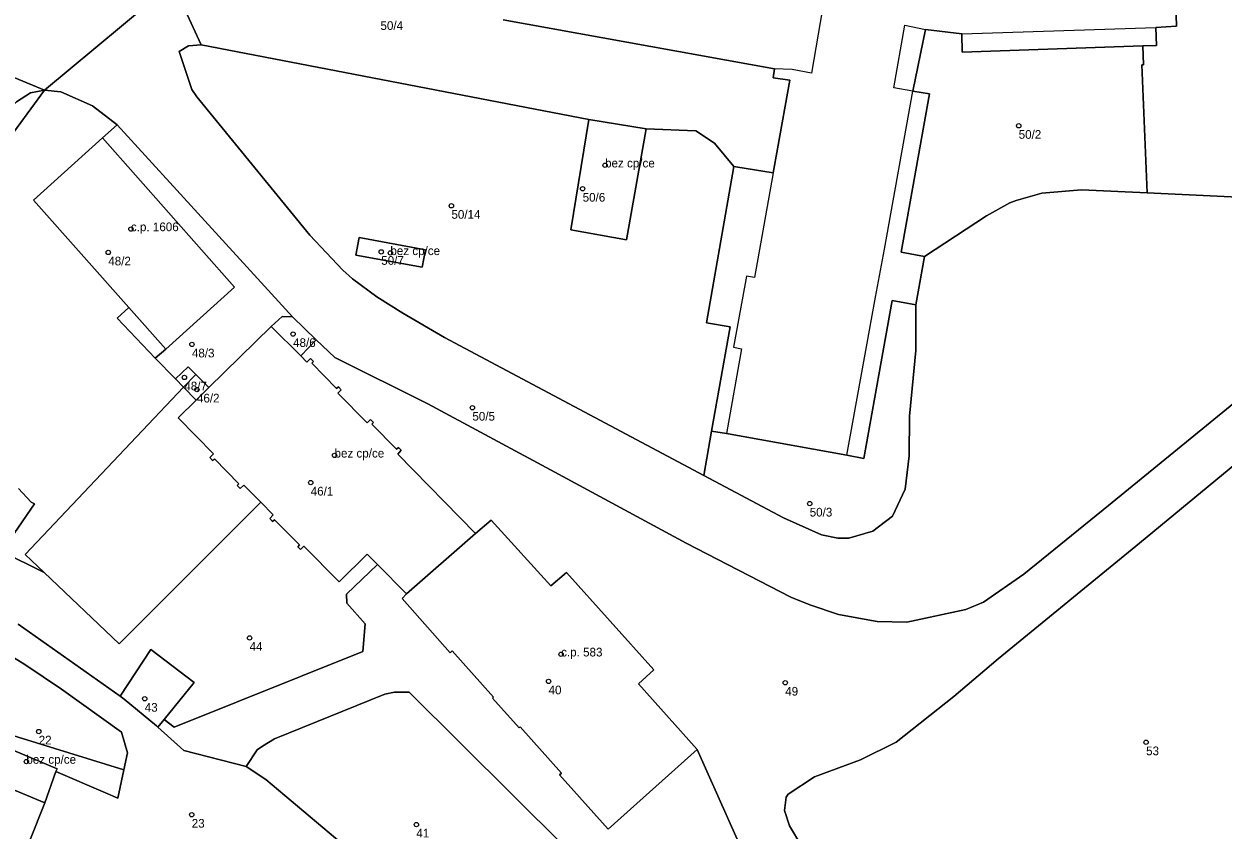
# Model space of a CAD drawing. Extents: x -878211 to -870363, y -1058464 to -1052522.
# Drawn here: x -874529.1 to -874391.1, y -1055986.7 to -1055893.9 of the extents above; entities that cross this region are included whole.
import ezdxf

# ---------------------------------------------------------------- set-up
doc = ezdxf.new("R2010")
doc.units = 0
for name, color, linetype in [('Definiční body', 7, 'Continuous'), ('Polygon budovy', 7, 'Continuous'), ('Polygon parcely', 7, 'Continuous')]:
    doc.layers.add(name, color=color, linetype=linetype)

msp = doc.modelspace()

# ---------------------------------------------------------------- linework, layer by layer
at = {"layer": 'Definiční body'}
for centre in [(-874414.61, -1055905.61994), (-874462.23, -1055910.15994), (-874464.81, -1055912.85994), (-874479.92, -1055914.82994), (-874516.82, -1055917.49994), (-874519.43, -1055920.19994), (-874488, -1055920.12994), (-874486.95, -1055920.24994), (-874498.15, -1055929.58994), (-874509.8, -1055930.78994), (-874510.67, -1055934.58994), (-874509.22, -1055935.97994), (-874477.51, -1055938.06994), (-874493.38, -1055943.55994), (-874496.12, -1055946.68994), (-874438.67, -1055949.10994), (-874503.16, -1055964.56994), (-874467.29, -1055966.45994), (-874468.74, -1055969.57994), (-874441.49, -1055969.72994), (-874515.23, -1055971.57994), (-874527.44, -1055975.34994), (-874399.94, -1055976.58994), (-874528.86, -1055978.80994), (-874509.82, -1055984.92994), (-874483.96, -1055986.05994)]:
    msp.add_circle(centre, 0.25, dxfattribs=at)
at = {"layer": 'Polygon budovy'}
msp.add_lwpolyline([(-874437.18, -1055892.16), (-874438.45, -1055899.55), (-874440.7, -1055899.14), (-874442.71, -1055899.05), (-874442.89, -1055900.09), (-874440.96, -1055900.37), (-874442.37, -1055908.26), (-874442.86, -1055911.02), (-874445.03, -1055923.07), (-874445.96, -1055922.93), (-874447.45, -1055931.09), (-874446.54, -1055931.28), (-874448.26, -1055941.05), (-874434.39, -1055943.52), (-874431.08, -1055925.33), (-874430.05, -1055919.81), (-874426.79, -1055901.63), (-874428.97, -1055901.25), (-874427.72, -1055894.05), (-874425.34, -1055894.54), (-874421.17, -1055895.02), (-874398.81, -1055894.31), (-874396.42, -1055894.13), (-874396.88, -1055880.07)], dxfattribs=at)
for points in [[(-874466.19, -1055917.58), (-874459.75, -1055918.73), (-874457.5, -1055905.98), (-874464.11, -1055904.88)], [(-874520.1, -1055906.99), (-874528.04, -1055914.19), (-874517.06, -1055926.54), (-874512.79, -1055931.34), (-874504.91, -1055924.18)], [(-874490.92, -1055920.5), (-874483.29, -1055921.9), (-874482.91, -1055919.91), (-874490.56, -1055918.46)], [(-874507.74, -1055943.82), (-874507.41, -1055944.16), (-874507.2, -1055943.95), (-874504.38, -1055946.82), (-874504.57, -1055947.03), (-874504.23, -1055947.39), (-874503.82, -1055946.98), (-874501.88, -1055948.95), (-874500.43, -1055950.42), (-874500.82, -1055950.83), (-874500.51, -1055951.19), (-874500.3, -1055950.98), (-874497.42, -1055953.85), (-874497.62, -1055954.08), (-874497.3, -1055954.4), (-874496.9, -1055954), (-874492.83, -1055958.13), (-874489.63, -1055954.94), (-874488.43, -1055956.14), (-874485.08, -1055959.51), (-874477.13, -1055952.57), (-874486.1, -1055943.43), (-874485.69, -1055942.97), (-874486.02, -1055942.66), (-874486.25, -1055942.86), (-874489.09, -1055939.97), (-874488.88, -1055939.77), (-874489.22, -1055939.44), (-874489.63, -1055939.82), (-874493.01, -1055936.4), (-874492.6, -1055936), (-874492.93, -1055935.67), (-874493.14, -1055935.85), (-874496.01, -1055932.95), (-874495.8, -1055932.74), (-874496.13, -1055932.42), (-874496.56, -1055932.81), (-874497.26, -1055932.11), (-874500.68, -1055928.71), (-874507.84, -1055935.75), (-874509.31, -1055937.2), (-874511.39, -1055939.22), (-874507.33, -1055943.39)], [(-874480.06, -1055966.29), (-874479.85, -1055966.07), (-874475.08, -1055971.4), (-874475.2, -1055971.51), (-874472.12, -1055974.94), (-874472, -1055974.83), (-874467.24, -1055980.15), (-874467.46, -1055980.35), (-874461.87, -1055986.61), (-874451.64, -1055977.41), (-874458.39, -1055969.85), (-874456.6, -1055968.24), (-874466.68, -1055957.04), (-874468.49, -1055958.56), (-874475.36, -1055951.02), (-874477.13, -1055952.57), (-874485.08, -1055959.51), (-874485.6, -1055960.03)], [(-874531.31, -1055977.13), (-874532.84, -1055981.03), (-874526.75, -1055983.55), (-874525.45, -1055979.95), (-874525.33, -1055979.63)]]:
    msp.add_lwpolyline(points, close=True, dxfattribs=at)
at = {"layer": 'Polygon parcely'}
for points in [[(-874396.88, -1055880.07), (-874396.42, -1055894.13), (-874398.81, -1055894.31), (-874398.75, -1055896.37), (-874400.32, -1055896.42), (-874400.24, -1055898.58), (-874400.42, -1055898.59), (-874399.82, -1055913.34), (-874386.93, -1055913.94), (-874385.24, -1055913.55), (-874381.07, -1055911.27), (-874376.45, -1055907.14), (-874373.33, -1055903.25), (-874371.87, -1055898.9), (-874367.72, -1055877.32)], [(-874473.96, -1055893.4), (-874442.71, -1055899.05), (-874442.89, -1055900.09), (-874440.96, -1055900.37), (-874442.37, -1055908.26), (-874442.86, -1055911.02), (-874447.18, -1055910.35), (-874447.42, -1055910.3), (-874450.57, -1055928.29), (-874447.82, -1055928.76), (-874449.96, -1055940.77), (-874448.26, -1055941.05), (-874434.39, -1055943.52), (-874432.45, -1055943.91), (-874429.16, -1055925.71), (-874426.46, -1055926.23), (-874425.47, -1055920.68), (-874428.15, -1055920.17), (-874424.87, -1055901.94), (-874426.79, -1055901.63), (-874425.34, -1055894.54), (-874421.17, -1055895.02), (-874421.1, -1055897.15), (-874400.32, -1055896.42), (-874398.75, -1055896.37), (-874398.81, -1055894.31), (-874396.42, -1055894.13), (-874396.88, -1055880.07)], [(-874535.65, -1055885.11), (-874540.03, -1055896.03), (-874526.77, -1055901.52), (-874512.01, -1055889.21)], [(-874386.93, -1055913.94), (-874399.82, -1055913.34), (-874407.36, -1055912.99), (-874411.93, -1055913.37), (-874414.9, -1055914.22), (-874415.61, -1055914.49), (-874418.31, -1055915.98), (-874425.47, -1055920.68), (-874426.46, -1055926.23), (-874426.47, -1055931.47), (-874427.19, -1055939.04), (-874427.22, -1055943.62), (-874427.68, -1055947.44), (-874429.14, -1055950.56), (-874431.4, -1055952.27), (-874434.16, -1055953.08), (-874435.42, -1055953.08), (-874437.31, -1055952.71), (-874441.67, -1055950.75), (-874450.87, -1055945.86), (-874480.73, -1055930), (-874485.51, -1055927.17), (-874488.49, -1055925.32), (-874491.32, -1055923.22), (-874492.42, -1055922.22), (-874496.24, -1055918.22), (-874509.24, -1055902.28), (-874509.82, -1055901.43), (-874511.27, -1055897.08), (-874510.19, -1055896.42), (-874508.72, -1055896.31), (-874512.01, -1055889.21), (-874526.77, -1055901.52), (-874524.91, -1055901.7), (-874521.23, -1055903.33), (-874518.4, -1055905.51), (-874498.21, -1055927.61), (-874495.48, -1055930.24), (-874493.36, -1055932.28), (-874482.63, -1055937.63), (-874468.02, -1055945.5), (-874452.88, -1055953.66), (-874440.84, -1055959.87), (-874438.64, -1055960.76), (-874435.35, -1055961.88), (-874430.91, -1055962.67), (-874427.47, -1055962.76), (-874420.71, -1055961.29), (-874418.67, -1055960.47), (-874414.03, -1055957.25), (-874404.27, -1055949.33), (-874380.84, -1055930.23)], [(-874512.01, -1055889.21), (-874508.72, -1055896.31), (-874464.11, -1055904.88), (-874457.5, -1055905.98), (-874451.79, -1055906.21), (-874449.65, -1055907.63), (-874447.42, -1055910.3), (-874447.18, -1055910.35), (-874442.86, -1055911.02), (-874442.37, -1055908.26), (-874440.96, -1055900.37), (-874442.89, -1055900.09), (-874442.71, -1055899.05), (-874473.96, -1055893.4)], [(-874529.77, -1055947.38), (-874528.29, -1055948.93), (-874527.94, -1055949.15), (-874531.67, -1055954.62), (-874526.81, -1055957.04), (-874529, -1055954.97), (-874510.75, -1055935.72), (-874511.69, -1055934.76), (-874514.04, -1055932.35), (-874518.42, -1055927.76), (-874517.06, -1055926.54), (-874528.04, -1055914.19), (-874520.1, -1055906.99), (-874518.4, -1055905.51), (-874521.23, -1055903.33), (-874524.91, -1055901.7), (-874526.77, -1055901.52), (-874544.1, -1055925.14)], [(-874380.84, -1055930.23), (-874404.27, -1055949.33), (-874414.03, -1055957.25), (-874418.67, -1055960.47), (-874420.71, -1055961.29), (-874427.47, -1055962.76), (-874430.91, -1055962.67), (-874435.35, -1055961.88), (-874438.64, -1055960.76), (-874440.84, -1055959.87), (-874452.88, -1055953.66), (-874468.02, -1055945.5), (-874482.63, -1055937.63), (-874493.36, -1055932.28), (-874495.48, -1055930.24), (-874497.26, -1055932.11), (-874496.56, -1055932.81), (-874496.13, -1055932.42), (-874495.8, -1055932.74), (-874496.01, -1055932.95), (-874493.14, -1055935.85), (-874492.93, -1055935.67), (-874492.6, -1055936), (-874493.01, -1055936.4), (-874489.63, -1055939.82), (-874489.22, -1055939.44), (-874488.88, -1055939.77), (-874489.09, -1055939.97), (-874486.25, -1055942.86), (-874486.02, -1055942.66), (-874485.69, -1055942.97), (-874486.1, -1055943.43), (-874477.13, -1055952.57), (-874475.36, -1055951.02), (-874468.49, -1055958.56), (-874466.68, -1055957.04), (-874456.6, -1055968.24), (-874458.39, -1055969.85), (-874451.64, -1055977.41), (-874447.03, -1055987.74)], [(-874377.63, -1055934.62), (-874400.71, -1055953.67), (-874416.98, -1055966.98), (-874422.06, -1055971.32), (-874428.71, -1055976.58), (-874432.83, -1055978.62), (-874438.13, -1055980.58), (-874441.14, -1055982.55), (-874441.38, -1055982.9), (-874441.58, -1055984.44), (-874441, -1055986.2), (-874433.88, -1055998.1), (-874431.15, -1056001.67), (-874427.76, -1056005.61), (-874416.18, -1056016.84), (-874407.07, -1056025.34), (-874403.58, -1056027.55), (-874401.49, -1056027.57), (-874397.8, -1056026.63), (-874393.67, -1056024.83), (-874390.37, -1056022.33)], [(-874433.88, -1055998.1), (-874441, -1055986.2), (-874441.58, -1055984.44), (-874441.38, -1055982.9), (-874441.14, -1055982.55), (-874438.13, -1055980.58), (-874432.83, -1055978.62), (-874428.71, -1055976.58), (-874422.06, -1055971.32), (-874416.98, -1055966.98), (-874400.71, -1055953.67), (-874377.63, -1055934.62)], [(-874531.67, -1055954.62), (-874527.94, -1055949.15), (-874528.29, -1055948.93), (-874529.77, -1055947.38)], [(-874529.81, -1055963), (-874518.07, -1055971.28), (-874514.51, -1055965.9), (-874509.55, -1055969.69), (-874512.99, -1055973.95), (-874511.85, -1055974.86), (-874490.13, -1055966.14), (-874489.87, -1055962.94), (-874491.97, -1055960.56), (-874492.02, -1055959.52), (-874488.43, -1055956.14), (-874489.63, -1055954.94), (-874492.83, -1055958.13), (-874496.9, -1055954), (-874497.3, -1055954.4), (-874497.62, -1055954.08), (-874497.42, -1055953.85), (-874500.3, -1055950.98), (-874500.51, -1055951.19), (-874500.82, -1055950.83), (-874500.43, -1055950.42), (-874501.88, -1055948.95), (-874518.16, -1055965.27), (-874526.81, -1055957.04), (-874531.67, -1055954.62)], [(-874447.03, -1055987.74), (-874451.64, -1055977.41), (-874461.87, -1055986.61), (-874467.46, -1055980.35), (-874467.24, -1055980.15), (-874472, -1055974.83), (-874472.12, -1055974.94), (-874475.2, -1055971.51), (-874475.08, -1055971.4), (-874479.85, -1055966.07), (-874480.06, -1055966.29), (-874485.6, -1055960.03), (-874485.08, -1055959.51), (-874488.43, -1055956.14), (-874492.02, -1055959.52), (-874491.97, -1055960.56), (-874489.87, -1055962.94), (-874490.13, -1055966.14), (-874511.85, -1055974.86), (-874512.99, -1055973.95), (-874513.71, -1055974.84), (-874510.72, -1055977.54), (-874503.54, -1055979.36), (-874502.28, -1055977.44), (-874501.67, -1055977.03), (-874500.28, -1055976.21), (-874487.58, -1055971.06), (-874486.49, -1055970.81), (-874484.77, -1055970.83), (-874466.92, -1055988.58)], [(-874478.67, -1055999.92), (-874501.27, -1055980.89), (-874503.54, -1055979.36), (-874510.72, -1055977.54), (-874513.71, -1055974.84), (-874513.86, -1055974.7), (-874517.6, -1055971.61), (-874518.07, -1055971.28), (-874529.81, -1055963)], [(-874531.33, -1055966.21), (-874529.03, -1055967.62), (-874524.8, -1055970.46), (-874517.9, -1055975.42), (-874517.21, -1055977.8), (-874517.63, -1055979.78), (-874518.32, -1055983.03), (-874519.76, -1055982.41), (-874525.45, -1055979.95), (-874526.75, -1055983.55), (-874530.19, -1055992.22)]]:
    msp.add_lwpolyline(points, dxfattribs=at)
for points in [[(-874425.47, -1055920.68), (-874418.31, -1055915.98), (-874415.61, -1055914.49), (-874414.9, -1055914.22), (-874411.93, -1055913.37), (-874407.36, -1055912.99), (-874399.82, -1055913.34), (-874400.42, -1055898.59), (-874400.24, -1055898.58), (-874400.32, -1055896.42), (-874421.1, -1055897.15), (-874421.17, -1055895.02), (-874425.34, -1055894.54), (-874426.79, -1055901.63), (-874424.87, -1055901.94), (-874428.15, -1055920.17)], [(-874568.54, -1055946.85), (-874563.27, -1055947.34), (-874559.59, -1055948.75), (-874555.92, -1055938.35), (-874555.65, -1055937.69), (-874545.66, -1055924.86), (-874537, -1055913.16), (-874531.12, -1055904.03), (-874529.99, -1055902.87), (-874528.37, -1055901.82), (-874526.77, -1055901.52), (-874540.03, -1055896.03), (-874540.55, -1055905.21), (-874541.52, -1055907.33), (-874542.46, -1055909.02), (-874545.85, -1055914.08), (-874548.73, -1055918.17), (-874552.91, -1055923.77), (-874557.43, -1055929.43), (-874556.5, -1055929.81), (-874559.45, -1055937.62), (-874562.35, -1055936.23), (-874564.18, -1055938.97), (-874566.18, -1055942.33)], [(-874508.72, -1055896.31), (-874510.19, -1055896.42), (-874511.27, -1055897.08), (-874509.82, -1055901.43), (-874509.24, -1055902.28), (-874496.24, -1055918.22), (-874492.42, -1055922.22), (-874491.32, -1055923.22), (-874488.49, -1055925.32), (-874485.51, -1055927.17), (-874480.73, -1055930), (-874450.87, -1055945.86), (-874449.96, -1055940.77), (-874447.82, -1055928.76), (-874450.57, -1055928.29), (-874447.42, -1055910.3), (-874449.65, -1055907.63), (-874451.79, -1055906.21), (-874457.5, -1055905.98), (-874459.75, -1055918.73), (-874466.19, -1055917.58), (-874464.11, -1055904.88)], [(-874555.29, -1055956.03), (-874558.21, -1055951.18), (-874558.53, -1055950.49), (-874554.58, -1055938.57), (-874553.36, -1055938.72), (-874553.16, -1055937.95), (-874547.79, -1055929.88), (-874544.1, -1055925.14), (-874526.77, -1055901.52), (-874528.37, -1055901.82), (-874529.99, -1055902.87), (-874531.12, -1055904.03), (-874537, -1055913.16), (-874545.66, -1055924.86), (-874555.65, -1055937.69), (-874555.92, -1055938.35), (-874559.59, -1055948.75), (-874561.4, -1055953.89)], [(-874464.11, -1055904.88), (-874466.19, -1055917.58), (-874459.75, -1055918.73), (-874457.5, -1055905.98)], [(-874510.23, -1055933.35), (-874509.34, -1055934.24), (-874507.84, -1055935.75), (-874500.68, -1055928.71), (-874499.39, -1055927.57), (-874498.21, -1055927.61), (-874518.4, -1055905.51), (-874520.1, -1055906.99), (-874504.91, -1055924.18), (-874512.79, -1055931.34), (-874514.04, -1055932.35), (-874511.69, -1055934.76)], [(-874520.1, -1055906.99), (-874528.04, -1055914.19), (-874517.06, -1055926.54), (-874518.42, -1055927.76), (-874514.04, -1055932.35), (-874512.79, -1055931.34), (-874504.91, -1055924.18)], [(-874483.29, -1055921.9), (-874482.91, -1055919.91), (-874490.56, -1055918.46), (-874490.92, -1055920.5)], [(-874483.29, -1055921.9), (-874490.92, -1055920.5), (-874490.56, -1055918.46), (-874482.91, -1055919.91)], [(-874450.87, -1055945.86), (-874441.67, -1055950.75), (-874437.31, -1055952.71), (-874435.42, -1055953.08), (-874434.16, -1055953.08), (-874431.4, -1055952.27), (-874429.14, -1055950.56), (-874427.68, -1055947.44), (-874427.22, -1055943.62), (-874427.19, -1055939.04), (-874426.47, -1055931.47), (-874426.46, -1055926.23), (-874429.16, -1055925.71), (-874432.45, -1055943.91), (-874434.39, -1055943.52), (-874448.26, -1055941.05), (-874449.96, -1055940.77)], [(-874495.48, -1055930.24), (-874498.21, -1055927.61), (-874499.39, -1055927.57), (-874500.68, -1055928.71), (-874497.26, -1055932.11)], [(-874493.14, -1055935.85), (-874496.01, -1055932.95), (-874495.8, -1055932.74), (-874496.13, -1055932.42), (-874496.56, -1055932.81), (-874497.26, -1055932.11), (-874500.68, -1055928.71), (-874507.84, -1055935.75), (-874509.31, -1055937.2), (-874510.75, -1055935.72), (-874529, -1055954.97), (-874526.81, -1055957.04), (-874518.16, -1055965.27), (-874501.88, -1055948.95), (-874500.43, -1055950.42), (-874500.82, -1055950.83), (-874500.51, -1055951.19), (-874500.3, -1055950.98), (-874497.42, -1055953.85), (-874497.62, -1055954.08), (-874497.3, -1055954.4), (-874496.9, -1055954), (-874492.83, -1055958.13), (-874489.63, -1055954.94), (-874488.43, -1055956.14), (-874485.08, -1055959.51), (-874477.13, -1055952.57), (-874486.1, -1055943.43), (-874485.69, -1055942.97), (-874486.02, -1055942.66), (-874486.25, -1055942.86), (-874489.09, -1055939.97), (-874488.88, -1055939.77), (-874489.22, -1055939.44), (-874489.63, -1055939.82), (-874493.01, -1055936.4), (-874492.6, -1055936), (-874492.93, -1055935.67)], [(-874510.75, -1055935.72), (-874509.34, -1055934.24), (-874510.23, -1055933.35), (-874511.69, -1055934.76)], [(-874507.84, -1055935.75), (-874509.34, -1055934.24), (-874510.75, -1055935.72), (-874509.31, -1055937.2)], [(-874479.85, -1055966.07), (-874475.08, -1055971.4), (-874475.2, -1055971.51), (-874472.12, -1055974.94), (-874472, -1055974.83), (-874467.24, -1055980.15), (-874467.46, -1055980.35), (-874461.87, -1055986.61), (-874451.64, -1055977.41), (-874458.39, -1055969.85), (-874456.6, -1055968.24), (-874466.68, -1055957.04), (-874468.49, -1055958.56), (-874475.36, -1055951.02), (-874477.13, -1055952.57), (-874485.08, -1055959.51), (-874485.6, -1055960.03), (-874480.06, -1055966.29)], [(-874531.94, -1055975.34), (-874536.45, -1055974.73), (-874542.67, -1055971.7), (-874545.31, -1055970.29), (-874545.8, -1055969.51), (-874548.01, -1055968.27), (-874558.51, -1055962.13), (-874564.97, -1055974.19), (-874554.22, -1055979.9), (-874554.05, -1055979.64), (-874548.35, -1055982.26), (-874535.23, -1055988.02), (-874536.92, -1055992.3), (-874531.18, -1055994.73), (-874530.19, -1055992.22), (-874526.75, -1055983.55), (-874532.84, -1055981.03), (-874531.31, -1055977.13), (-874525.33, -1055979.63), (-874525.45, -1055979.95), (-874519.76, -1055982.41), (-874518.32, -1055983.03), (-874517.63, -1055979.78)], [(-874531.33, -1055966.21), (-874534.45, -1055971.4), (-874536.45, -1055974.73), (-874531.94, -1055975.34), (-874517.63, -1055979.78), (-874517.21, -1055977.8), (-874517.9, -1055975.42), (-874524.8, -1055970.46), (-874529.03, -1055967.62)], [(-874518.07, -1055971.28), (-874517.6, -1055971.61), (-874513.86, -1055974.7), (-874513.71, -1055974.84), (-874512.99, -1055973.95), (-874509.55, -1055969.69), (-874514.51, -1055965.9)], [(-874486.49, -1055970.81), (-874487.58, -1055971.06), (-874500.28, -1055976.21), (-874501.67, -1055977.03), (-874502.28, -1055977.44), (-874503.54, -1055979.36), (-874501.27, -1055980.89), (-874478.67, -1055999.92), (-874476.79, -1055999.88), (-874466.93, -1055991.04), (-874466.6, -1055989.61), (-874466.92, -1055988.58), (-874484.77, -1055970.83)], [(-874525.45, -1055979.95), (-874525.33, -1055979.63), (-874531.31, -1055977.13), (-874532.84, -1055981.03), (-874526.75, -1055983.55)]]:
    msp.add_lwpolyline(points, close=True, dxfattribs=at)

# ---------------------------------------------------------------- texts
at = {"layer": 'Definiční body'}
for s, p in [('50/4', (-874488.09, -1055894.579)), ('50/2', (-874414.61, -1055907.109)), ('bez cp/ce', (-874462.23, -1055910.409)), ('50/6', (-874464.81, -1055914.349)), ('50/14', (-874479.92, -1055916.319)), ('c.p. 1606', (-874516.82, -1055917.75)), ('48/2', (-874519.43, -1055921.689)), ('50/7', (-874488, -1055921.619)), ('bez cp/ce', (-874486.95, -1055920.5)), ('48/6', (-874498.15, -1055931.079)), ('48/3', (-874509.8, -1055932.279)), ('48/7', (-874510.67, -1055936.079)), ('46/2', (-874509.22, -1055937.469)), ('50/5', (-874477.51, -1055939.559)), ('bez cp/ce', (-874493.38, -1055943.81)), ('46/1', (-874496.12, -1055948.179)), ('50/3', (-874438.67, -1055950.599)), ('44', (-874503.16, -1055966.059)), ('c.p. 583', (-874467.29, -1055966.71)), ('40', (-874468.74, -1055971.069)), ('49', (-874441.49, -1055971.219)), ('43', (-874515.23, -1055973.069)), ('22', (-874527.44, -1055976.839)), ('53', (-874399.94, -1055978.079)), ('bez cp/ce', (-874528.86, -1055979.06)), ('23', (-874509.82, -1055986.419)), ('41', (-874483.96, -1055987.549))]:
    msp.add_text(s, height=0.999996, dxfattribs=at).set_placement(p)

doc.saveas('drawing.dxf')
